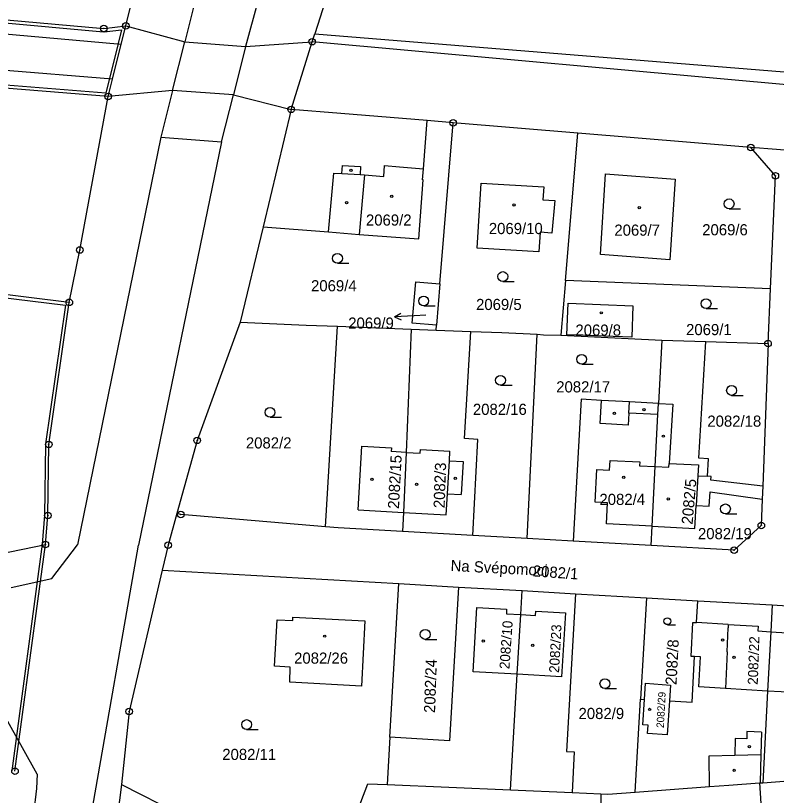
# Model space of a CAD drawing. Extents: x -733394 to -722299, y -1082822 to -1075049.
# Drawn here: x -729380.2 to -729264.2, y -1079414.8 to -1079295.9 of the extents above; entities that cross this region are included whole.
import ezdxf

# ---------------------------------------------------------------- set-up
doc = ezdxf.new("R2010")
doc.units = 0
for name, color, linetype in [('Hranice parcel', 7, 'Continuous'), ('Parcelní čísla', 7, 'Continuous'), ('Pop  PČ popisy', 7, 'Continuous'), ('Vnitřní kresba', 7, 'Continuous'), ('Značky bodu BP', 7, 'Continuous'), ('Značky budov', 7, 'Continuous'), ('Značky kultur', 7, 'Continuous')]:
    doc.layers.add(name, color=color, linetype=linetype)

msp = doc.modelspace()

# ---------------------------------------------------------------- linework, layer by layer
at = {"layer": 'Hranice parcel'}
for p, q in [((-729363.37, -1079297.46), (-729362.45, -1079293.74)), ((-729334.98, -1079299.87), (-729334.56, -1079298.69)), ((-729338.17, -1079310.19), (-729334.98, -1079299.87)), ((-729338.17, -1079310.19), (-729342.47, -1079328.11)), ((-729313.5, -1079312.23), (-729317.43, -1079311.9)), ((-729315.51, -1079336.79), (-729313.5, -1079312.23)), ((-729294.5, -1079313.81), (-729313.5, -1079312.23)), ((-729296.38, -1079336.29), (-729294.5, -1079313.81)), ((-729268.11, -1079316), (-729294.5, -1079313.81)), ((-729342.47, -1079328.11), (-729345.96, -1079342.63)), ((-729315.51, -1079336.79), (-729316.03, -1079343.07)), ((-729296.38, -1079336.29), (-729297.08, -1079344.61)), ((-729265.13, -1079337.56), (-729296.38, -1079336.29)), ((-729265.5, -1079345.9), (-729265.13, -1079337.56)), ((-729332.94, -1079373.83), (-729331.14, -1079343.26)), ((-729331.14, -1079343.26), (-729319.89, -1079343.68)), ((-729316.09, -1079343.83), (-729316.03, -1079343.07)), ((-729319.89, -1079343.68), (-729316.09, -1079343.83)), ((-729316.09, -1079343.83), (-729310.77, -1079344.04)), ((-729302.23, -1079375.62), (-729300.66, -1079344.45)), ((-729297.08, -1079344.61), (-729281.69, -1079345.39)), ((-729281.69, -1079345.39), (-729282.19, -1079355.01)), ((-729281.69, -1079345.39), (-729274.98, -1079345.6)), ((-729274.98, -1079345.6), (-729265.5, -1079345.9)), ((-729265.5, -1079345.9), (-729266.3, -1079367.62)), ((-729266.3, -1079367.62), (-729266.37, -1079369.62)), ((-729283.31, -1079376.68), (-729283.16, -1079373.75)), ((-729310.51, -1079375.15), (-729321.2, -1079374.55)), ((-729302.23, -1079375.62), (-729310.51, -1079375.15)), ((-729380.27, -1079411.09), (-729375.64, -1079376.53)), ((-729295.22, -1079376.01), (-729302.23, -1079375.62)), ((-729283.31, -1079376.68), (-729295.22, -1079376.01)), ((-729357.82, -1079380.42), (-729321.79, -1079382.49)), ((-729323.14, -1079405.92), (-729321.79, -1079382.49)), ((-729321.79, -1079382.49), (-729312.69, -1079383.01)), ((-729312.69, -1079383.01), (-729302.95, -1079383.56)), ((-729302.95, -1079383.56), (-729294.82, -1079384.03)), ((-729294.82, -1079384.03), (-729284, -1079384.65)), ((-729284, -1079384.65), (-729284.92, -1079400.12)), ((-729284, -1079384.65), (-729276.19, -1079385.1)), ((-729276.19, -1079385.1), (-729264.88, -1079385.74)), ((-729285.76, -1079414.28), (-729284.92, -1079400.12)), ((-729284.92, -1079400.12), (-729284.32, -1079400.15)), ((-729323.14, -1079405.92), (-729323.56, -1079413.14)), ((-729364.05, -1079413.13), (-729332.61, -1079428.97)), ((-729323.56, -1079413.14), (-729304.76, -1079413.95)), ((-729266.8, -1079412.88), (-729265.85, -1079427.44)), ((-729304.76, -1079413.95), (-729295.37, -1079414.36)), ((-729295.37, -1079414.36), (-729290.96, -1079414.55)), ((-729290.96, -1079414.55), (-729290.93, -1079426.68))]:
    msp.add_line(p, q, dxfattribs=at)
for points in [[(-729732.54, -1079210.19), (-729702.92, -1079214.96), (-729687.92, -1079218.61), (-729619.45, -1079241.86), (-729515.52, -1079276.47), (-729483.43, -1079284.66), (-729436.36, -1079291.59), (-729366.73, -1079297.85), (-729363.37, -1079297.46)], [(-729309.22, -1079223.24), (-729315.22, -1079240.83), (-729323.38, -1079264.26), (-729323.98, -1079265.95), (-729329.43, -1079282.56), (-729334.56, -1079298.69)], [(-729334.56, -1079298.69), (-729252.37, -1079305.34), (-729247.95, -1079304.52), (-729225.84, -1079299.85), (-729199.96, -1079294.39)], [(-729198.31, -1079294.79), (-729219.32, -1079300.94), (-729242.29, -1079306.69), (-729259.85, -1079306.7), (-729334.98, -1079299.87)], [(-729366.06, -1079308.22), (-729365.4, -1079305.6), (-729364.07, -1079300.26), (-729363.37, -1079297.46)], [(-729366.06, -1079308.22), (-729435.37, -1079302.66), (-729438.58, -1079302.35)], [(-729371.99, -1079339.61), (-729370.38, -1079331.63), (-729366.06, -1079308.22)], [(-729317.43, -1079311.9), (-729330.6, -1079310.8), (-729338.17, -1079310.19)], [(-729342.47, -1079328.11), (-729332.49, -1079328.87), (-729327.81, -1079329.24), (-729318.74, -1079329.94), (-729318.04, -1079320.92), (-729318.14, -1079320.92), (-729318.01, -1079319.26), (-729317.43, -1079311.9)], [(-729256.13, -1079316.99), (-729264.22, -1079316.32), (-729268.11, -1079316)], [(-729265.13, -1079337.56), (-729264.38, -1079320.32), (-729268.11, -1079316)], [(-729279.65, -1079320.81), (-729280.46, -1079333.15), (-729291.04, -1079332.33), (-729290.29, -1079320), (-729279.65, -1079320.81)], [(-729298.01, -1079324.06), (-729298.44, -1079329.05), (-729300.23, -1079328.93), (-729300.42, -1079331.92), (-729309.82, -1079331.33), (-729309.2, -1079321.45), (-729299.69, -1079322.01), (-729299.81, -1079323.96), (-729298.01, -1079324.06)], [(-729446.55, -1079330.22), (-729442.52, -1079341.43), (-729428.87, -1079360.93), (-729413.3, -1079374.14), (-729398.9, -1079381.3), (-729375.64, -1079376.53)], [(-729371.99, -1079339.61), (-729442.14, -1079330.95), (-729446.55, -1079330.22)], [(-729316.03, -1079343.07), (-729319.72, -1079342.77), (-729319.2, -1079336.49), (-729315.51, -1079336.79)], [(-729375.64, -1079376.53), (-729375.26, -1079372.12), (-729375.12, -1079361.26), (-729371.99, -1079339.61)], [(-729286.1, -1079340.13), (-729286.25, -1079344.93), (-729296.17, -1079344.55), (-729295.98, -1079339.74), (-729286.1, -1079340.13)], [(-729345.96, -1079342.63), (-729352.49, -1079360.65), (-729355.59, -1079371.8)], [(-729345.96, -1079342.63), (-729335.87, -1079343.09), (-729331.14, -1079343.26)], [(-729319.89, -1079343.68), (-729320.64, -1079362.49), (-729321.08, -1079371.65), (-729321.2, -1079374.55)], [(-729310.51, -1079375.15), (-729309.74, -1079360.52), (-729311.75, -1079360.39), (-729310.77, -1079344.04)], [(-729310.77, -1079344.04), (-729306.08, -1079344.23), (-729300.66, -1079344.45)], [(-729300.66, -1079344.45), (-729299.71, -1079344.56), (-729297.08, -1079344.61)], [(-729266.3, -1079367.62), (-729274.21, -1079366.7), (-729274.18, -1079366.15), (-729274.73, -1079366.12), (-729274.57, -1079363.48), (-729276.02, -1079363.39), (-729274.98, -1079345.6)], [(-729282.19, -1079355.01), (-729286.62, -1079354.77), (-729290.89, -1079354.55), (-729293.96, -1079354.39), (-729295.22, -1079376.01)], [(-729283.16, -1079373.75), (-729282.69, -1079364.63), (-729282.28, -1079356.72), (-729282.19, -1079355.01)], [(-729283.16, -1079373.75), (-729276.65, -1079374.1), (-729276.44, -1079370.58), (-729274.45, -1079370.69), (-729274.32, -1079368.5), (-729266.37, -1079369.62)], [(-729266.37, -1079369.62), (-729266.52, -1079373.62), (-729270.67, -1079377.4), (-729283.31, -1079376.68)], [(-729355.59, -1079371.8), (-729356.93, -1079376.63), (-729357.82, -1079380.42)], [(-729332.94, -1079373.83), (-729355.01, -1079371.96), (-729355.59, -1079371.8)], [(-729321.2, -1079374.55), (-729330.99, -1079374), (-729332.94, -1079373.83)], [(-729357.82, -1079380.42), (-729362.88, -1079402), (-729364.05, -1079413.13)], [(-729312.69, -1079383.01), (-729314.05, -1079406.44), (-729323.14, -1079405.92)], [(-729304.76, -1079413.95), (-729303.71, -1079396.32), (-729303.17, -1079387.22), (-729302.95, -1079383.56)], [(-729294.82, -1079384.03), (-729296.22, -1079408.07), (-729295.02, -1079408.14), (-729295.37, -1079414.36)], [(-729264.88, -1079385.74), (-729259.37, -1079386.06), (-729259.3, -1079384.81)], [(-729280.52, -1079400.38), (-729277.08, -1079400.58), (-729276.68, -1079393.62), (-729277.22, -1079393.59), (-729276.95, -1079388.4), (-729276.38, -1079388.43), (-729276.19, -1079385.1)], [(-729264.88, -1079385.74), (-729265.09, -1079389.82), (-729265.56, -1079398.87), (-729266.29, -1079412.84)], [(-729340.3, -1079388), (-729337.93, -1079388.13), (-729337.9, -1079387.61), (-729326.96, -1079388.14), (-729327.44, -1079398.11), (-729338.39, -1079397.5), (-729338.35, -1079395.21), (-729340.73, -1079395.09), (-729340.3, -1079388)], [(-729284.32, -1079400.15), (-729284.15, -1079397.69), (-729280.35, -1079397.96), (-729280.52, -1079400.38)], [(-729280.52, -1079400.38), (-729280.88, -1079405.56), (-729283.86, -1079405.36), (-729283.78, -1079404.07), (-729284.6, -1079404.03), (-729284.32, -1079400.15)], [(-729266.29, -1079412.84), (-729260.49, -1079412.41), (-729258.3, -1079412.2)], [(-729364.05, -1079413.13), (-729365.29, -1079423.06), (-729366.69, -1079434.51), (-729367.75, -1079450.89)], [(-729332.61, -1079428.97), (-729326.47, -1079413.01), (-729323.56, -1079413.14)], [(-729285.76, -1079414.28), (-729274.42, -1079413.44), (-729271.46, -1079413.22), (-729266.8, -1079412.88)], [(-729266.8, -1079412.88), (-729266.69, -1079412.87), (-729266.29, -1079412.84)], [(-729290.96, -1079414.55), (-729289.93, -1079414.59), (-729285.76, -1079414.28)]]:
    msp.add_lwpolyline(points, dxfattribs=at)
at = {"layer": 'Pop  PČ popisy'}
for p, q in [((-729322.44, -1079341.81), (-729321.46, -1079341.26)), ((-729319.44, -1079341.65), (-729322.44, -1079341.81)), ((-729322.44, -1079341.81), (-729321.41, -1079342.26)), ((-729317.65, -1079341.57), (-729319.44, -1079341.65))]:
    msp.add_line(p, q, dxfattribs=at)
at = {"layer": 'Vnitřní kresba'}
for p, q in [((-729436.4, -1079292.09), (-729366.77, -1079298.35)), ((-729352.62, -1079292.74), (-729354.37, -1079299.88)), ((-729436.61, -1079293.69), (-729364.07, -1079300.26)), ((-729343.22, -1079293.52), (-729345.14, -1079300.58)), ((-729366.67, -1079298.35), (-729364.03, -1079298.04)), ((-729364.03, -1079298.04), (-729364.56, -1079300.14)), ((-729363.37, -1079297.46), (-729354.37, -1079299.88)), ((-729365.4, -1079305.6), (-729438.27, -1079299.64)), ((-729364.56, -1079300.14), (-729365.89, -1079305.48)), ((-729356.24, -1079307.33), (-729354.37, -1079299.88)), ((-729354.37, -1079299.88), (-729345.14, -1079300.58)), ((-729345.14, -1079300.58), (-729334.98, -1079299.87)), ((-729345.14, -1079300.58), (-729346.98, -1079307.99)), ((-729435.33, -1079302.16), (-729366.44, -1079307.69)), ((-729365.88, -1079305.48), (-729366.44, -1079307.69)), ((-729356.24, -1079307.33), (-729366.06, -1079308.22)), ((-729356.24, -1079307.33), (-729358.06, -1079314.43)), ((-729346.98, -1079307.99), (-729356.24, -1079307.33)), ((-729348.81, -1079315.13), (-729346.98, -1079307.99)), ((-729346.98, -1079307.99), (-729338.17, -1079310.19)), ((-729358.06, -1079314.43), (-729370.76, -1079376.59)), ((-729358.06, -1079314.43), (-729348.81, -1079315.13)), ((-729348.81, -1079315.13), (-729361.44, -1079376.62)), ((-729330.44, -1079319.98), (-729330.36, -1079318.72)), ((-729330.36, -1079318.72), (-729327.59, -1079318.88)), ((-729327.59, -1079318.88), (-729327.66, -1079320.14)), ((-729324.06, -1079320.4), (-729323.94, -1079318.77)), ((-729323.94, -1079318.77), (-729321.68, -1079318.94)), ((-729321.68, -1079318.94), (-729318.01, -1079319.26)), ((-729332.49, -1079328.87), (-729331.65, -1079319.92)), ((-729331.65, -1079319.92), (-729330.44, -1079319.98)), ((-729330.44, -1079319.98), (-729327.66, -1079320.14)), ((-729327.01, -1079320.18), (-729327.81, -1079329.24)), ((-729327.66, -1079320.14), (-729327.01, -1079320.18)), ((-729327.01, -1079320.18), (-729324.06, -1079320.4)), ((-729442.2, -1079331.45), (-729372.56, -1079340.04)), ((-729372.56, -1079340.04), (-729375.61, -1079361.19)), ((-729291.08, -1079358.08), (-729290.89, -1079354.55)), ((-729286.71, -1079356.49), (-729286.62, -1079354.77)), ((-729282.19, -1079355.01), (-729280, -1079355.12)), ((-729280, -1079355.12), (-729280.58, -1079364.16)), ((-729286.71, -1079356.49), (-729286.81, -1079358.31)), ((-729282.28, -1079356.72), (-729286.71, -1079356.49)), ((-729286.81, -1079358.31), (-729291.08, -1079358.08)), ((-729375.62, -1079361.25), (-729375.76, -1079372.11)), ((-729327.99, -1079371.25), (-729327.42, -1079361.55)), ((-729327.42, -1079361.55), (-729322.89, -1079361.8)), ((-729322.89, -1079361.8), (-729322.92, -1079362.36)), ((-729318.52, -1079362.6), (-729318.49, -1079362.04)), ((-729318.49, -1079362.04), (-729313.99, -1079362.28)), ((-729314.07, -1079363.76), (-729313.99, -1079362.28)), ((-729320.64, -1079362.49), (-729322.92, -1079362.36)), ((-729320.64, -1079362.49), (-729318.52, -1079362.6)), ((-729314.37, -1079368.79), (-729314.07, -1079363.76)), ((-729314.07, -1079363.76), (-729311.96, -1079363.88)), ((-729311.96, -1079363.88), (-729312.27, -1079368.92)), ((-729289.64, -1079365.19), (-729289.56, -1079363.71)), ((-729289.56, -1079363.71), (-729285.05, -1079363.94)), ((-729285.05, -1079363.94), (-729285.08, -1079364.51)), ((-729285.08, -1079364.51), (-729282.69, -1079364.63)), ((-729282.69, -1079364.63), (-729280.61, -1079364.73)), ((-729280.61, -1079364.73), (-729280.58, -1079364.16)), ((-729280.58, -1079364.16), (-729276.08, -1079364.39)), ((-729276.08, -1079364.39), (-729276.18, -1079366.04)), ((-729291.87, -1079370.07), (-729291.58, -1079365.08)), ((-729291.58, -1079365.08), (-729289.64, -1079365.19)), ((-729276.18, -1079366.04), (-729276.44, -1079370.58)), ((-729276.18, -1079366.04), (-729274.73, -1079366.12)), ((-729314.56, -1079372.02), (-729314.37, -1079368.79)), ((-729314.37, -1079368.79), (-729312.27, -1079368.92)), ((-729289.95, -1079370.18), (-729291.87, -1079370.07)), ((-729290.14, -1079373.37), (-729289.95, -1079370.18)), ((-729327.99, -1079371.25), (-729321.08, -1079371.65)), ((-729321.08, -1079371.65), (-729314.56, -1079372.02)), ((-729375.76, -1079372.08), (-729376.14, -1079376.49)), ((-729283.16, -1079373.75), (-729290.14, -1079373.37)), ((-729376.14, -1079376.46), (-729380.77, -1079411.02)), ((-729374.67, -1079381.71), (-729370.76, -1079376.59)), ((-729369.04, -1079420.06), (-729361.44, -1079376.62)), ((-729380.87, -1079383.07), (-729374.67, -1079381.71)), ((-729310.44, -1079395.94), (-729309.87, -1079386.14)), ((-729309.87, -1079386.14), (-729305.34, -1079386.41)), ((-729305.34, -1079386.41), (-729305.38, -1079387.09)), ((-729305.38, -1079387.09), (-729303.17, -1079387.22)), ((-729303.17, -1079387.22), (-729300.95, -1079387.36)), ((-729300.95, -1079387.36), (-729300.91, -1079386.68)), ((-729300.91, -1079386.68), (-729296.39, -1079386.95)), ((-729296.39, -1079386.95), (-729296.96, -1079396.71)), ((-729271.55, -1079388.72), (-729276.38, -1079388.43)), ((-729271.74, -1079392.9), (-729271.57, -1079389.24)), ((-729271.55, -1079388.72), (-729271.57, -1079389.24)), ((-729271.55, -1079388.72), (-729267.01, -1079389)), ((-729267.01, -1079389), (-729267.05, -1079389.7)), ((-729267.05, -1079389.7), (-729265.09, -1079389.82)), ((-729265.09, -1079389.82), (-729262.6, -1079389.97)), ((-729271.74, -1079392.9), (-729272, -1079398.49)), ((-729275.79, -1079393.66), (-729276.68, -1079393.62)), ((-729303.71, -1079396.32), (-729310.44, -1079395.94)), ((-729296.96, -1079396.71), (-729303.71, -1079396.32)), ((-729265.56, -1079398.87), (-729272, -1079398.49)), ((-729257.6, -1079399.33), (-729265.56, -1079398.87)), ((-729376.89, -1079411.55), (-729381.59, -1079403.06)), ((-729268.71, -1079405.06), (-729268.74, -1079406.16)), ((-729266.49, -1079405.12), (-729268.71, -1079405.06)), ((-729270.49, -1079406.12), (-729270.55, -1079408.63)), ((-729268.74, -1079406.16), (-729270.49, -1079406.12)), ((-729266.49, -1079405.12), (-729266.58, -1079408.52)), ((-729274.48, -1079408.74), (-729270.55, -1079408.63)), ((-729270.55, -1079408.63), (-729266.58, -1079408.52)), ((-729266.58, -1079408.52), (-729266.69, -1079412.87)), ((-729274.42, -1079413.44), (-729274.48, -1079408.74)), ((-729376.89, -1079411.55), (-729377, -1079413.71)), ((-729377, -1079413.71), (-729382.05, -1079455.79))]:
    msp.add_line(p, q, dxfattribs=at)
msp.add_lwpolyline([(-729272, -1079398.49), (-729276.03, -1079398.22), (-729275.79, -1079393.66)], dxfattribs=at)
at = {"layer": 'Značky bodu BP'}
for centre, radius in [((-729366.73, -1079297.85), 0.5), ((-729366.73, -1079297.85), 0.0303), ((-729363.37, -1079297.46), 0.5), ((-729363.37, -1079297.46), 0.0303), ((-729334.98, -1079299.87), 0.5), ((-729334.98, -1079299.87), 0.0303), ((-729366.06, -1079308.22), 0.5), ((-729366.06, -1079308.22), 0.0303), ((-729338.17, -1079310.19), 0.5), ((-729338.17, -1079310.19), 0.0303), ((-729313.5, -1079312.23), 0.5), ((-729313.5, -1079312.23), 0.0303), ((-729268.11, -1079316), 0.5), ((-729268.11, -1079316), 0.0303), ((-729264.38, -1079320.32), 0.5), ((-729264.38, -1079320.32), 0.0303), ((-729370.38, -1079331.63), 0.5), ((-729370.38, -1079331.63), 0.0303), ((-729371.99, -1079339.61), 0.5), ((-729371.99, -1079339.61), 0.0303), ((-729265.5, -1079345.9), 0.5), ((-729265.5, -1079345.9), 0.0303), ((-729375.12, -1079361.26), 0.5), ((-729352.49, -1079360.65), 0.5), ((-729352.49, -1079360.65), 0.0303), ((-729375.12, -1079361.26), 0.0303), ((-729375.26, -1079372.12), 0.5), ((-729355.01, -1079371.96), 0.5), ((-729375.26, -1079372.12), 0.0303), ((-729355.01, -1079371.96), 0.0303), ((-729266.52, -1079373.62), 0.5), ((-729266.52, -1079373.62), 0.0303), ((-729375.64, -1079376.53), 0.5), ((-729375.64, -1079376.53), 0.0303), ((-729356.93, -1079376.63), 0.5), ((-729356.93, -1079376.63), 0.0303), ((-729270.67, -1079377.4), 0.5), ((-729270.67, -1079377.4), 0.0303), ((-729362.88, -1079402), 0.5), ((-729362.88, -1079402), 0.0303), ((-729380.27, -1079411.09), 0.5)]:
    msp.add_circle(centre, radius, dxfattribs=at)
at = {"layer": 'Značky budov'}
for centre in [(-729329.07, -1079319.5), (-729329.72, -1079324.4), (-729322.85, -1079323.46), (-729304.21, -1079324.75), (-729285.13, -1079325.17), (-729290.91, -1079341.21), (-729288.92, -1079356.53), (-729284.41, -1079355.96), (-729281.45, -1079360.01), (-729325.88, -1079366.61), (-729313.17, -1079366.44), (-729287.48, -1079366.3), (-729319.07, -1079367.36), (-729280.71, -1079369.59), (-729333.06, -1079390.5), (-729308.89, -1079391.26), (-729301.36, -1079391.92), (-729272.42, -1079391.09), (-729270.67, -1079393.75), (-729283.54, -1079401.68), (-729268.33, -1079407.37), (-729270.66, -1079410.97)]:
    msp.add_circle(centre, 0.175, dxfattribs=at)
at = {"layer": 'Značky kultur'}
for p, q in [((-729271.43, -1079325.34), (-729269.68, -1079325.34)), ((-729331.12, -1079333.66), (-729329.37, -1079333.66)), ((-729305.92, -1079336.43), (-729304.17, -1079336.43)), ((-729317.98, -1079340.15), (-729316.23, -1079340.15)), ((-729274.94, -1079340.55), (-729273.19, -1079340.55)), ((-729293.9, -1079349.04), (-729292.15, -1079349.04)), ((-729306.27, -1079352.24), (-729304.52, -1079352.24)), ((-729271.06, -1079353.79), (-729269.31, -1079353.79)), ((-729341.4, -1079357.13), (-729339.65, -1079357.13)), ((-729271.99, -1079371.85), (-729270.24, -1079371.85)), ((-729280.83, -1079388.75), (-729279.6, -1079388.75)), ((-729317.75, -1079390.99), (-729316, -1079390.99)), ((-729290.36, -1079398.49), (-729288.61, -1079398.49)), ((-729344.97, -1079404.73), (-729343.22, -1079404.73))]:
    msp.add_line(p, q, dxfattribs=at)
for centre, radius in [((-729271.43, -1079324.59), 0.75), ((-729331.12, -1079332.91), 0.75), ((-729305.92, -1079335.68), 0.75), ((-729317.98, -1079339.4), 0.75), ((-729274.94, -1079339.8), 0.75), ((-729293.9, -1079348.29), 0.75), ((-729306.27, -1079351.49), 0.75), ((-729271.06, -1079353.04), 0.75), ((-729341.4, -1079356.38), 0.75), ((-729271.99, -1079371.1), 0.75), ((-729280.83, -1079388.22), 0.525), ((-729317.75, -1079390.24), 0.75), ((-729290.36, -1079397.74), 0.75), ((-729344.97, -1079403.98), 0.75)]:
    msp.add_circle(centre, radius, dxfattribs=at)

# ---------------------------------------------------------------- texts
at = {"layer": 'Parcelní čísla'}
for s, p in [('2069/2', (-729326.78, -1079327.91)), ('2069/10', (-729308.05, -1079329.2)), ('2069/7', (-729288.92, -1079329.45)), ('2069/6', (-729275.53, -1079329.39)), ('2069/4', (-729335.15, -1079337.93)), ('2069/5', (-729310, -1079340.78)), ('2069/9', (-729329.48, -1079343.62)), ('2069/8', (-729294.85, -1079344.69)), ('2069/1', (-729277.99, -1079344.61)), ('2082/17', (-729297.78, -1079353.34)), ('2082/16', (-729310.48, -1079356.77)), ('2082/18', (-729274.75, -1079358.57)), ('2082/2', (-729345.08, -1079361.89)), ('2082/4', (-729291.19, -1079370.5)), ('2082/19', (-729276.18, -1079375.72)), ('2082/26', (-729337.73, -1079394.7)), ('2082/9', (-729294.38, -1079403.14)), ('2082/11', (-729348.68, -1079409.38))]:
    msp.add_text(s, height=1.7, dxfattribs=at).set_placement(p)
for s, height, rotation, p in [('2082/15', 1.7, 87, (-729321.75, -1079371.13)), ('2082/3', 1.7, 88, (-729314.79, -1079371.01)), ('2082/5', 1.7, 85, (-729277, -1079373.53)), ('2082/1', 1.7, 356, (-729301.4, -1079381.38)), ('2082/10', 1.53, 86, (-729304.92, -1079395.57)), ('2082/23', 1.53, 87, (-729297.35, -1079396.14)), ('2082/22', 1.53, 88, (-729267.07, -1079397.94)), ('2082/8', 1.7, 87, (-729279.45, -1079397.98)), ('2082/24', 1.7, 88, (-729316.25, -1079402.24)), ('2082/29', 1.139, 87, (-729281.38, -1079404.52))]:
    msp.add_text(s, height=height, rotation=rotation, dxfattribs=at).set_placement(p)
at = {"layer": 'Pop  PČ popisy'}
msp.add_text('Na Svépomoci', height=1.7, rotation=357, dxfattribs=at).set_placement((-729313.91, -1079380.56))

doc.saveas('drawing.dxf')
